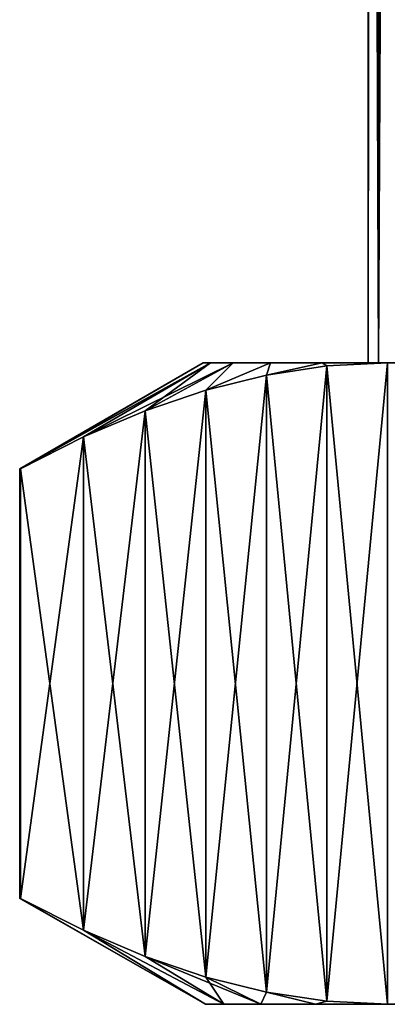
# Model space of a CAD drawing. Header units: metres. Extents: x -206 to 75, y -104 to 104.
# Tile 460 of 656: x -17 to -13, y -104 to -93. Entities that reach past the tile are written whole.
import ezdxf

# ---------------------------------------------------------------- set-up
doc = ezdxf.new("R2010")
doc.units = ezdxf.units.M
doc.layers.add('solid_01_1-CONSUMER_THERM_B_125288', color=7, linetype='CONTINUOUS')

msp = doc.modelspace()

# ---------------------------------------------------------------- linework, layer by layer
at = {"layer": 'solid_01_1-CONSUMER_THERM_B_125288'}
for points in [[(-12.946451, -66.934792, 27.074764), (-13.087128, -66.95372, 26.222527), (-13.087054, -97, 26.223093)], [(-12.946451, -66.934792, 27.074764), (-13.087054, -97, 26.223093), (-12.750208, -97, 27.91646)], [(-13.17177, -66.972527, 25.362827), (-13.2, -66.991272, 24.5), (-13.087054, -97, 26.223093)], [(-13.2, -66.991272, 24.5), (-13.2, -97, 24.5), (-13.087054, -97, 26.223093)], [(-13.171111, -67.010429, 23.627167), (-13.2, -97, 24.5), (-13.2, -66.991272, 24.5)], [(-13.171111, -67.010429, 23.627167), (-13.08705, -97, 22.776878), (-13.2, -97, 24.5)], [(-13.087128, -66.95372, 26.222527), (-13.17177, -66.972527, 25.362827), (-13.087054, -97, 26.223093)], [(-13.171111, -67.010429, 23.627167), (-13.084521, -67.029678, 22.757786), (-13.08705, -97, 22.776878)], [(-13.084521, -67.029678, 22.757786), (-12.940736, -67.048836, 21.896664), (-13.08705, -97, 22.776878)], [(-12.940736, -67.048836, 21.896664), (-12.7502, -97, 21.083511), (-13.08705, -97, 22.776878)], [(-17, -98.154701, 24.5), (-15, -97, 24.5), (-14.917809, -97, 22.931929)], [(-17, -98.154701, 24.5), (-16.997595, -98.154701, 24.785938), (-15, -97, 24.5)], [(-16.997595, -98.154701, 24.214062), (-17, -98.154701, 24.5), (-14.917809, -97, 22.931929)], [(-16.997595, -98.154701, 24.785938), (-16.990381, -98.154701, 25.071796), (-15, -97, 24.5)], [(-16.990381, -98.154701, 23.928204), (-16.997595, -98.154701, 24.214062), (-14.917809, -97, 22.931929)], [(-16.990381, -98.154701, 25.071796), (-14.917809, -97, 26.068071), (-15, -97, 24.5)], [(-16.990381, -98.154701, 25.071796), (-16.303976, -97.807571, 26.260685), (-14.917809, -97, 26.068071)], [(-16.303972, -97.807571, 22.739307), (-16.990381, -98.154701, 23.928204), (-14.917809, -97, 22.931929)], [(-16.303976, -97.807571, 26.260685), (-15.632709, -97.521751, 27.423355), (-14.917809, -97, 26.068071)], [(-16.303972, -97.807571, 22.739307), (-14.917809, -97, 22.931929), (-14.67219, -97, 21.38125)], [(-15.632701, -97.521751, 21.576633), (-16.303972, -97.807571, 22.739307), (-14.67219, -97, 21.38125)], [(-15.632709, -97.521751, 27.423355), (-14.67219, -97, 27.61875), (-14.917809, -97, 26.068071)], [(-15.632709, -97.521751, 27.423355), (-14.969978, -97.296593, 28.571238), (-14.67219, -97, 27.61875)], [(-14.969971, -97.296585, 20.428751), (-15.632701, -97.521751, 21.576633), (-14.67219, -97, 21.38125)], [(-13.2, -97, 24.5), (-15, -97, 24.5), (-14.917809, -97, 26.068071)], [(-13.08705, -97, 22.776878), (-14.917809, -97, 22.931929), (-15, -97, 24.5)], [(-13.08705, -97, 22.776878), (-15, -97, 24.5), (-13.2, -97, 24.5)], [(-14.969978, -97.296593, 28.571238), (-14.265863, -97, 29.135178), (-14.67219, -97, 27.61875)], [(-14.969978, -97.296593, 28.571238), (-14.309976, -97.133018, 29.714396), (-14.265863, -97, 29.135178)], [(-14.969971, -97.296585, 20.428751), (-14.67219, -97, 21.38125), (-14.265863, -97, 19.864822)], [(-14.30997, -97.133018, 19.285595), (-14.969971, -97.296585, 20.428751), (-14.265863, -97, 19.864822)], [(-13.087054, -97, 26.223093), (-14.917809, -97, 26.068071), (-14.67219, -97, 27.61875)], [(-13.087054, -97, 26.223093), (-13.2, -97, 24.5), (-14.917809, -97, 26.068071)], [(-13.08705, -97, 22.776878), (-14.67219, -97, 21.38125), (-14.917809, -97, 22.931929)], [(-12.750208, -97, 27.91646), (-14.67219, -97, 27.61875), (-14.265863, -97, 29.135178)], [(-12.750208, -97, 27.91646), (-13.087054, -97, 26.223093), (-14.67219, -97, 27.61875)], [(-12.7502, -97, 21.083511), (-14.265863, -97, 19.864822), (-14.67219, -97, 21.38125)], [(-13.08705, -97, 22.776878), (-12.7502, -97, 21.083511), (-14.67219, -97, 21.38125)], [(-14.309976, -97.133018, 29.714396), (-13.703238, -97, 30.600916), (-14.265863, -97, 29.135178)], [(-14.309976, -97.133018, 29.714396), (-13.650554, -97.033493, 30.856546), (-13.703238, -97, 30.600916)], [(-14.30997, -97.133018, 19.285595), (-14.265863, -97, 19.864822), (-13.703238, -97, 18.399084)], [(-13.650551, -97.033493, 18.143446), (-14.30997, -97.133018, 19.285595), (-13.703238, -97, 18.399084)], [(-12.195241, -97, 29.551329), (-14.265863, -97, 29.135178), (-13.703238, -97, 30.600916)], [(-12.195241, -97, 29.551329), (-12.750208, -97, 27.91646), (-14.265863, -97, 29.135178)], [(-12.19523, -97, 19.448647), (-13.703238, -97, 18.399084), (-14.265863, -97, 19.864822)], [(-12.7502, -97, 21.083511), (-12.19523, -97, 19.448647), (-14.265863, -97, 19.864822)], [(-11.431611, -97, 17.90015), (-12.990381, -97, 17), (-13.703238, -97, 18.399084)], [(-13.650551, -97.033493, 18.143446), (-13.703238, -97, 18.399084), (-12.990381, -97, 17)], [(-11.431623, -97, 31.099827), (-13.703238, -97, 30.600916), (-12.990381, -97, 32)], [(-13.650554, -97.033493, 30.856546), (-12.990381, -97, 32), (-13.703238, -97, 30.600916)], [(-11.431623, -97, 31.099827), (-12.195241, -97, 29.551329), (-13.703238, -97, 30.600916)], [(-12.19523, -97, 19.448647), (-11.431611, -97, 17.90015), (-13.703238, -97, 18.399084)], [(-13.650554, -103.966507, 18.143454), (-12.990381, -97, 17), (-12.990381, -104, 17)], [(-13.650554, -97.033493, 30.856546), (-12.990381, -104, 32), (-12.990381, -97, 32)], [(-13.650554, -103.966507, 18.143454), (-13.650551, -97.033493, 18.143446), (-12.990381, -97, 17)], [(-14.30997, -103.866982, 29.714405), (-14.309976, -97.133018, 29.714396), (-14.969978, -97.296593, 28.571238)], [(-14.969978, -103.703407, 20.428762), (-14.969971, -97.296585, 20.428751), (-14.30997, -97.133018, 19.285595)], [(-14.309976, -103.866982, 19.285604), (-14.969978, -103.703407, 20.428762), (-14.30997, -97.133018, 19.285595)], [(-13.650551, -103.966507, 30.856554), (-13.650554, -97.033493, 30.856546), (-14.309976, -97.133018, 29.714396)], [(-14.309976, -103.866982, 19.285604), (-14.30997, -97.133018, 19.285595), (-13.650551, -97.033493, 18.143446)], [(-13.650554, -103.966507, 18.143454), (-14.309976, -103.866982, 19.285604), (-13.650551, -97.033493, 18.143446)], [(-14.30997, -103.866982, 29.714405), (-13.650551, -103.966507, 30.856554), (-14.309976, -97.133018, 29.714396)], [(-13.650551, -103.966507, 30.856554), (-12.990381, -104, 32), (-13.650554, -97.033493, 30.856546)], [(-15.632709, -103.478249, 21.576645), (-15.632701, -97.521751, 21.576633), (-14.969971, -97.296585, 20.428751)], [(-14.969978, -103.703407, 20.428762), (-15.632709, -103.478249, 21.576645), (-14.969971, -97.296585, 20.428751)], [(-14.969971, -103.703407, 28.571249), (-14.969978, -97.296593, 28.571238), (-15.632709, -97.521751, 27.423355)], [(-14.969971, -103.703407, 28.571249), (-14.30997, -103.866982, 29.714405), (-14.969978, -97.296593, 28.571238)], [(-15.632701, -103.478249, 27.423367), (-15.632709, -97.521751, 27.423355), (-16.303976, -97.807571, 26.260685)], [(-16.303976, -103.192429, 22.739315), (-16.303972, -97.807571, 22.739307), (-15.632701, -97.521751, 21.576633)], [(-15.632709, -103.478249, 21.576645), (-16.303976, -103.192429, 22.739315), (-15.632701, -97.521751, 21.576633)], [(-15.632701, -103.478249, 27.423367), (-14.969971, -103.703407, 28.571249), (-15.632709, -97.521751, 27.423355)], [(-16.303972, -103.192429, 26.260693), (-16.303976, -97.807571, 26.260685), (-16.990381, -98.154701, 25.071796)], [(-16.990381, -102.845299, 23.928204), (-16.990381, -98.154701, 23.928204), (-16.303972, -97.807571, 22.739307)], [(-16.303976, -103.192429, 22.739315), (-16.990381, -102.845299, 23.928204), (-16.303972, -97.807571, 22.739307)], [(-16.303972, -103.192429, 26.260693), (-15.632701, -103.478249, 27.423367), (-16.303976, -97.807571, 26.260685)], [(-16.997595, -102.845299, 24.785938), (-16.997595, -98.154701, 24.785938), (-17, -98.154701, 24.5)], [(-17, -102.845299, 24.5), (-17, -98.154701, 24.5), (-16.997595, -98.154701, 24.214062)], [(-17, -102.845299, 24.5), (-16.997595, -102.845299, 24.785938), (-17, -98.154701, 24.5)], [(-16.997595, -102.845299, 24.214062), (-17, -102.845299, 24.5), (-16.997595, -98.154701, 24.214062)], [(-16.990381, -102.845299, 25.071796), (-16.990381, -98.154701, 25.071796), (-16.997595, -98.154701, 24.785938)], [(-16.997595, -102.845299, 24.785938), (-16.990381, -102.845299, 25.071796), (-16.997595, -98.154701, 24.785938)], [(-16.997595, -102.845299, 24.214062), (-16.997595, -98.154701, 24.214062), (-16.990381, -98.154701, 23.928204)], [(-16.990381, -102.845299, 23.928204), (-16.997595, -102.845299, 24.214062), (-16.990381, -98.154701, 23.928204)], [(-16.990381, -102.845299, 25.071796), (-16.303972, -103.192429, 26.260693), (-16.990381, -98.154701, 25.071796)], [(-17, -102.845299, 24.5), (-14.974623, -104, 25.372173), (-16.997595, -102.845299, 24.785938)], [(-16.997595, -102.845299, 24.214062), (-14.974623, -104, 25.372173), (-17, -102.845299, 24.5)], [(-16.997595, -102.845299, 24.785938), (-14.974623, -104, 25.372173), (-16.990381, -102.845299, 25.071796)], [(-16.990381, -102.845299, 23.928204), (-14.974623, -104, 25.372173), (-16.997595, -102.845299, 24.214062)], [(-16.990381, -102.845299, 23.928204), (-14.974623, -104, 23.627827), (-14.974623, -104, 25.372173)], [(-16.303976, -103.192429, 22.739315), (-14.974623, -104, 23.627827), (-16.990381, -102.845299, 23.928204)], [(-16.990381, -102.845299, 25.071796), (-14.974623, -104, 25.372173), (-16.303972, -103.192429, 26.260693)], [(-16.303976, -103.192429, 22.739315), (-14.772117, -104, 21.895277), (-14.974623, -104, 23.627827)], [(-15.632709, -103.478249, 21.576645), (-14.772117, -104, 21.895277), (-16.303976, -103.192429, 22.739315)], [(-16.303972, -103.192429, 26.260693), (-14.974623, -104, 25.372173), (-14.772117, -104, 27.104723)], [(-16.303972, -103.192429, 26.260693), (-14.772117, -104, 27.104723), (-15.632701, -103.478249, 27.423367)], [(-14.969978, -103.703407, 20.428762), (-14.772117, -104, 21.895277), (-15.632709, -103.478249, 21.576645)], [(-15.632701, -103.478249, 27.423367), (-14.772117, -104, 27.104723), (-14.369843, -104, 28.802048)], [(-15.632701, -103.478249, 27.423367), (-14.369843, -104, 28.802048), (-14.969971, -103.703407, 28.571249)], [(-14.969978, -103.703407, 20.428762), (-14.369843, -104, 20.197952), (-14.772117, -104, 21.895277)], [(-14.309976, -103.866982, 19.285604), (-14.369843, -104, 20.197952), (-14.969978, -103.703407, 20.428762)], [(-14.969971, -103.703407, 28.571249), (-14.369843, -104, 28.802048), (-14.30997, -103.866982, 29.714405)], [(-14.309976, -103.866982, 19.285604), (-13.773242, -104, 18.558804), (-14.369843, -104, 20.197952)], [(-14.30997, -103.866982, 29.714405), (-14.369843, -104, 28.802048), (-13.773242, -104, 30.441196)], [(-13.650554, -103.966507, 18.143454), (-13.773242, -104, 18.558804), (-14.309976, -103.866982, 19.285604)], [(-14.30997, -103.866982, 29.714405), (-13.773242, -104, 30.441196), (-13.650551, -103.966507, 30.856554)], [(-14.974623, -104, 25.372173), (14.974623, -104, 25.372173), (14.772117, -104, 27.104723)], [(-14.772117, -104, 27.104723), (-14.974623, -104, 25.372173), (14.772117, -104, 27.104723)], [(-14.974623, -104, 23.627827), (14.974623, -104, 23.627827), (14.974623, -104, 25.372173)], [(-14.974623, -104, 25.372173), (-14.974623, -104, 23.627827), (14.974623, -104, 25.372173)], [(-14.974623, -104, 23.627827), (-14.772117, -104, 21.895277), (14.974623, -104, 23.627827)], [(-14.772117, -104, 27.104723), (14.772117, -104, 27.104723), (14.369843, -104, 28.802048)], [(-14.369843, -104, 28.802048), (-14.772117, -104, 27.104723), (14.369843, -104, 28.802048)], [(-14.772117, -104, 21.895277), (14.772117, -104, 21.895277), (14.974623, -104, 23.627827)], [(-14.772117, -104, 21.895277), (-14.369843, -104, 20.197952), (14.772117, -104, 21.895277)], [(-14.369843, -104, 28.802048), (14.369843, -104, 28.802048), (13.773242, -104, 30.441196)], [(-13.773242, -104, 30.441196), (-14.369843, -104, 28.802048), (13.773242, -104, 30.441196)], [(-14.369843, -104, 20.197952), (14.369843, -104, 20.197952), (14.772117, -104, 21.895277)], [(-14.369843, -104, 20.197952), (-13.773242, -104, 18.558804), (14.369843, -104, 20.197952)], [(-13.650554, -103.966507, 18.143454), (-12.990381, -104, 17), (-13.773242, -104, 18.558804)], [(-13.650551, -103.966507, 30.856554), (-13.773242, -104, 30.441196), (-12.990381, -104, 32)], [(-13.773242, -104, 30.441196), (13.773242, -104, 30.441196), (12.990381, -104, 32)], [(-12.990381, -104, 32), (-13.773242, -104, 30.441196), (12.990381, -104, 32)], [(-13.773242, -104, 18.558804), (13.773242, -104, 18.558804), (14.369843, -104, 20.197952)], [(-13.773242, -104, 18.558804), (-12.990381, -104, 17), (13.773242, -104, 18.558804)]]:
    msp.add_3dface(points, dxfattribs=at)

doc.saveas('drawing.dxf')
